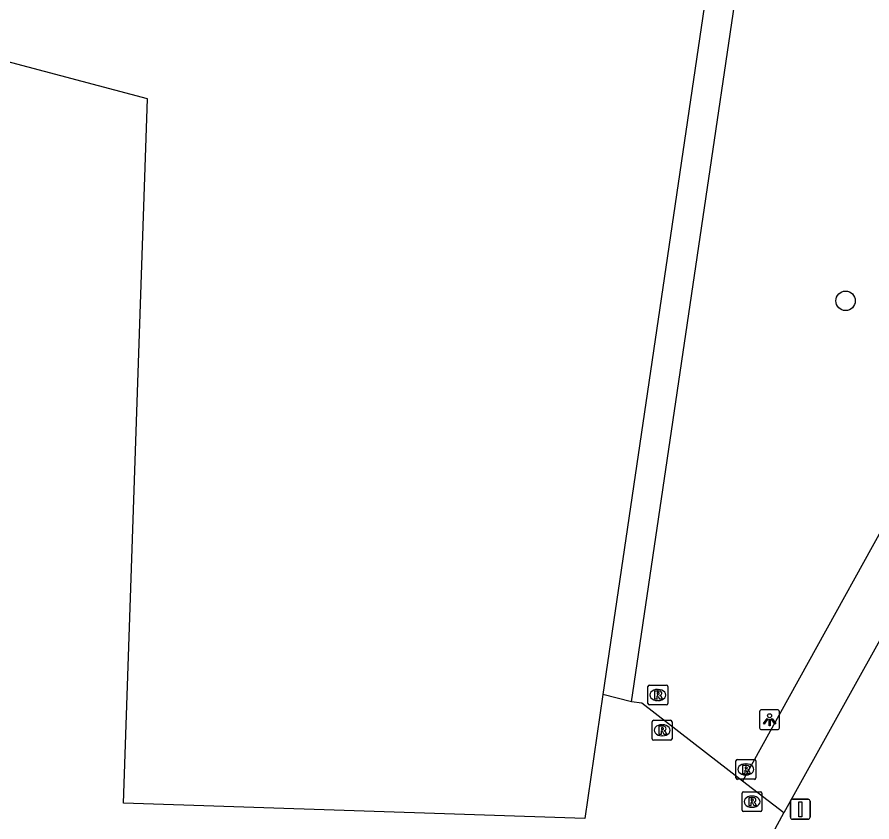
# Model space of a CAD drawing. Extents: x 164150 to 165261, y 382513 to 383432.
# Drawn here: x 164334.31 to 164377.35, y 383132.48 to 383173 of the extents above; entities that cross this region are included whole.
import ezdxf

# ---------------------------------------------------------------- set-up
doc = ezdxf.new("R2010")
doc.units = 0
for name, color, linetype in [('IMGEO_Boom', 7, 'Continuous'), ('IMGEO_Lichtpunt', 7, 'Continuous'), ('IMGEO_Pand', 7, 'Continuous'), ('IMGEO_Rioolput', 7, 'Continuous'), ('IMGEO_Verkeersbordpaal', 7, 'Continuous'), ('IMGEO_Voetgangersgebied_open', 7, 'Continuous'), ('IMGEO_Voetpad_gesloten', 7, 'Continuous'), ('IMGEO_Voetpad_open', 7, 'Continuous')]:
    doc.layers.add(name, color=color, linetype=linetype)

msp = doc.modelspace()

# ---------------------------------------------------------------- linework, layer by layer
at = {"layer": 'IMGEO_Boom'}
msp.add_circle((164376.027, 383158.713), 0.489, dxfattribs=at)
at = {"layer": 'IMGEO_Lichtpunt'}
for p, q in [((164371.7, 383138.031), (164371.7, 383137.224)), ((164371.7, 383138.031), (164371.7, 383137.224)), ((164372.602, 383138.126), (164371.794, 383138.126)), ((164372.602, 383138.126), (164371.794, 383138.126)), ((164372.696, 383137.224), (164372.696, 383138.031)), ((164372.696, 383137.224), (164372.696, 383138.031)), ((164371.794, 383137.13), (164372.602, 383137.13)), ((164371.794, 383137.13), (164372.602, 383137.13))]:
    msp.add_line(p, q, dxfattribs=at)
for points in [[(164372.074, 383137.695), (164372.113, 383137.667), (164371.925, 383137.405), (164371.887, 383137.432), (164372.074, 383137.695)], [(164372.176, 383137.647), (164372.223, 383137.647), (164372.223, 383137.325), (164372.176, 383137.325), (164372.176, 383137.647)], [(164372.286, 383137.667), (164372.324, 383137.694), (164372.511, 383137.432), (164372.472, 383137.404), (164372.286, 383137.667)]]:
    msp.add_lwpolyline(points, dxfattribs=at)
msp.add_circle((164372.199, 383137.829), 0.0994, dxfattribs=at)
for centre, start, end in [((164371.794, 383138.031), 90, 180), ((164371.794, 383138.031), 90, 180), ((164372.602, 383138.031), 0, 90), ((164372.602, 383138.031), 0, 90), ((164371.794, 383137.224), 180, 270), ((164371.794, 383137.224), 180, 270), ((164372.602, 383137.224), 270, 0), ((164372.602, 383137.224), 270, 360)]:
    msp.add_arc(centre, 0.0946, start, end, dxfattribs=at)
at = {"layer": 'IMGEO_Pand'}
for points in [[(164363.809, 383138.894), (164362.903, 383132.651), (164339.66, 383133.434), (164340.882, 383168.875), (164303.415, 383178.836), (164304.421, 383208.388)], [(164304.421, 383208.388), (164318.248, 383207.917), (164367.702, 383200.611), (164372.787, 383199.801), (164363.809, 383138.894)]]:
    msp.add_lwpolyline(points, dxfattribs=at)
at = {"layer": 'IMGEO_Rioolput'}
for p, q in [((164366.073, 383138.445), (164366.073, 383139.297)), ((164366.148, 383139.371), (164367, 383139.371)), ((164366.561, 383139.151), (164366.586, 383139.151)), ((164367.074, 383139.297), (164367.074, 383138.445)), ((164367, 383138.371), (164366.148, 383138.371)), ((164366.584, 383138.591), (164366.559, 383138.591)), ((164366.289, 383136.672), (164366.289, 383137.524)), ((164366.364, 383137.598), (164367.216, 383137.598)), ((164366.777, 383137.378), (164366.802, 383137.378)), ((164367.29, 383137.524), (164367.29, 383136.672)), ((164367.216, 383136.598), (164366.364, 383136.598)), ((164366.8, 383136.818), (164366.775, 383136.818)), ((164370.582, 383135.627), (164371.434, 383135.627)), ((164370.507, 383134.701), (164370.507, 383135.553)), ((164370.995, 383135.407), (164371.02, 383135.407)), ((164371.508, 383135.553), (164371.508, 383134.701)), ((164371.018, 383134.847), (164370.993, 383134.847)), ((164371.434, 383134.627), (164370.582, 383134.627)), ((164370.816, 383133.077), (164370.816, 383133.929)), ((164370.891, 383134.003), (164371.743, 383134.003)), ((164371.817, 383133.929), (164371.817, 383133.077)), ((164371.304, 383133.783), (164371.329, 383133.783)), ((164371.327, 383133.223), (164371.302, 383133.223)), ((164371.743, 383133.003), (164370.891, 383133.003))]:
    msp.add_line(p, q, dxfattribs=at)
for points in [[(164366.073, 383138.445), (164366.073, 383139.297)], [(164366.148, 383139.371), (164367, 383139.371)], [(164366.662, 383139.069), (164366.41, 383139.071), (164366.41, 383138.671)], [(164367.074, 383139.297), (164367.074, 383138.445)], [(164366.41, 383138.671), (164366.534, 383138.671), (164366.534, 383138.833), (164366.545, 383138.833)], [(164366.588, 383138.99), (164366.534, 383138.99), (164366.534, 383138.909)], [(164366.534, 383138.909), (164366.586, 383138.909)], [(164366.592, 383138.804), (164366.663, 383138.671), (164366.803, 383138.671), (164366.738, 383138.797)], [(164367, 383138.371), (164366.148, 383138.371)], [(164366.289, 383136.672), (164366.289, 383137.524)], [(164366.364, 383137.598), (164367.216, 383137.598)], [(164367.29, 383137.524), (164367.29, 383136.672)], [(164366.878, 383137.296), (164366.626, 383137.298), (164366.626, 383136.898)], [(164366.626, 383136.898), (164366.75, 383136.898), (164366.75, 383137.06), (164366.761, 383137.06)], [(164366.804, 383137.217), (164366.75, 383137.217), (164366.75, 383137.136)], [(164366.75, 383137.136), (164366.802, 383137.136)], [(164366.808, 383137.031), (164366.879, 383136.898), (164367.019, 383136.898), (164366.954, 383137.024)], [(164367.216, 383136.598), (164366.364, 383136.598)], [(164370.582, 383135.627), (164371.434, 383135.627)], [(164370.507, 383134.701), (164370.507, 383135.553)], [(164371.096, 383135.325), (164370.844, 383135.327), (164370.844, 383134.927)], [(164371.022, 383135.246), (164370.968, 383135.246), (164370.968, 383135.165)], [(164371.508, 383135.553), (164371.508, 383134.701)], [(164370.844, 383134.927), (164370.968, 383134.927), (164370.968, 383135.089), (164370.979, 383135.089)], [(164370.968, 383135.165), (164371.02, 383135.165)], [(164371.026, 383135.06), (164371.097, 383134.927), (164371.237, 383134.927), (164371.172, 383135.053)], [(164371.434, 383134.627), (164370.582, 383134.627)], [(164370.816, 383133.077), (164370.816, 383133.929)], [(164370.891, 383134.003), (164371.743, 383134.003)], [(164371.817, 383133.929), (164371.817, 383133.077)], [(164371.405, 383133.701), (164371.153, 383133.703), (164371.153, 383133.303)], [(164371.153, 383133.303), (164371.277, 383133.303), (164371.277, 383133.465), (164371.288, 383133.465)], [(164371.331, 383133.622), (164371.277, 383133.622), (164371.277, 383133.541)], [(164371.277, 383133.541), (164371.329, 383133.541)], [(164371.335, 383133.436), (164371.406, 383133.303), (164371.546, 383133.303), (164371.481, 383133.429)], [(164371.743, 383133.003), (164370.891, 383133.003)]]:
    msp.add_lwpolyline(points, dxfattribs=at)
for centre, radius, start, end in [((164366.15, 383139.295), 0.0765, 91.552, 178.448), ((164366.15, 383139.295), 0.0765, 91.552, 178.448), ((164366.661, 383138.959), 0.109, 350.3612, 89.416), ((164366.998, 383139.295), 0.0765, 1.552, 88.448), ((164366.998, 383139.295), 0.0765, 1.552, 88.448), ((164366.544, 383138.78), 0.0533, 26.0293, 88.6989), ((164366.57, 383139.098), 0.19, 274.7715, 282.9687), ((164366.594, 383138.894), 0.0964, 77.0061, 93.1865), ((164366.608, 383138.951), 0.0378, 276.6634, 79.6772), ((164366.659, 383138.959), 0.112, 277.5842, 350.9817), ((164366.643, 383138.744), 0.108, 29.5134, 73.7905), ((164366.15, 383138.447), 0.0765, 181.552, 268.448), ((164366.15, 383138.447), 0.0765, 181.552, 268.448), ((164366.998, 383138.447), 0.0765, 271.552, 358.448), ((164366.998, 383138.447), 0.0765, 271.552, 358.448), ((164366.366, 383137.522), 0.0765, 91.552, 178.448), ((164366.366, 383137.522), 0.0765, 91.552, 178.448), ((164367.214, 383137.522), 0.0765, 1.552, 88.448), ((164367.214, 383137.522), 0.0765, 1.552, 88.448), ((164366.76, 383137.007), 0.0533, 26.0293, 88.6989), ((164366.786, 383137.325), 0.19, 274.7715, 282.9687), ((164366.81, 383137.121), 0.0964, 77.0061, 93.1865), ((164366.824, 383137.178), 0.0378, 276.6634, 79.6772), ((164366.877, 383137.186), 0.109, 350.3612, 89.416), ((164366.875, 383137.186), 0.112, 277.5842, 350.9817), ((164366.859, 383136.971), 0.108, 29.5134, 73.7905), ((164366.366, 383136.674), 0.0765, 181.552, 268.448), ((164366.366, 383136.674), 0.0765, 181.552, 268.448), ((164367.214, 383136.674), 0.0765, 271.552, 358.448), ((164367.214, 383136.674), 0.0765, 271.552, 358.448), ((164370.584, 383135.551), 0.0765, 91.552, 178.448), ((164370.584, 383135.551), 0.0765, 91.552, 178.448), ((164371.432, 383135.551), 0.0765, 1.552, 88.448), ((164371.432, 383135.551), 0.0765, 1.552, 88.448), ((164371.028, 383135.15), 0.0964, 77.0061, 93.1865), ((164371.042, 383135.207), 0.0378, 276.6634, 79.6772), ((164371.095, 383135.215), 0.109, 350.3612, 89.416), ((164371.093, 383135.215), 0.112, 277.5842, 350.9817), ((164370.978, 383135.036), 0.0533, 26.0293, 88.6989), ((164371.004, 383135.354), 0.19, 274.7715, 282.9687), ((164371.077, 383135), 0.108, 29.5134, 73.7905), ((164370.584, 383134.703), 0.0765, 181.552, 268.448), ((164370.584, 383134.703), 0.0765, 181.552, 268.448), ((164371.432, 383134.703), 0.0765, 271.552, 358.448), ((164371.432, 383134.703), 0.0765, 271.552, 358.448), ((164370.893, 383133.927), 0.0765, 91.552, 178.448), ((164370.893, 383133.927), 0.0765, 91.552, 178.448), ((164371.741, 383133.927), 0.0765, 1.552, 88.448), ((164371.741, 383133.927), 0.0765, 1.552, 88.448), ((164371.287, 383133.412), 0.0533, 26.0293, 88.6989), ((164371.313, 383133.73), 0.19, 274.7715, 282.9687), ((164371.337, 383133.526), 0.0964, 77.0061, 93.1865), ((164371.351, 383133.583), 0.0378, 276.6634, 79.6772), ((164371.404, 383133.591), 0.109, 350.3612, 89.416), ((164371.402, 383133.591), 0.112, 277.5842, 350.9817), ((164371.386, 383133.376), 0.108, 29.5134, 73.7905), ((164370.893, 383133.079), 0.0765, 181.552, 268.448), ((164370.893, 383133.079), 0.0765, 181.552, 268.448), ((164371.741, 383133.079), 0.0765, 271.552, 358.448), ((164371.741, 383133.079), 0.0765, 271.552, 358.448)]:
    msp.add_arc(centre, radius, start, end, dxfattribs=at)
for centre, major_axis, ratio, start_param, end_param in [((164366.56, 383138.871), (-0.387, 0.002), 0.722429, 4.712389, 7.853982), ((164366.585, 383138.871), (-0.39, 0.002), 0.717154, 1.570796, 4.712389), ((164366.776, 383137.098), (-0.387, 0.002), 0.722429, 4.712389, 7.853982), ((164366.801, 383137.098), (-0.39, 0.002), 0.717154, 1.570796, 4.712389), ((164370.994, 383135.127), (-0.387, 0.002), 0.722429, 4.712389, 7.853982), ((164371.019, 383135.127), (-0.39, 0.002), 0.717154, 1.570796, 4.712389), ((164371.303, 383133.503), (-0.387, 0.002), 0.722429, 4.712389, 7.853982), ((164371.328, 383133.503), (-0.39, 0.002), 0.717154, 1.570796, 4.712389)]:
    msp.add_ellipse(centre, major_axis=major_axis, ratio=ratio, start_param=start_param, end_param=end_param, dxfattribs=at)
at = {"layer": 'IMGEO_Verkeersbordpaal'}
for p, q in [((164373.248, 383132.721), (164373.248, 383133.521)), ((164373.248, 383133.521), (164373.248, 383132.721)), ((164373.348, 383133.621), (164374.138, 383133.621)), ((164374.138, 383133.621), (164373.348, 383133.621)), ((164374.238, 383133.521), (164374.238, 383132.721)), ((164374.238, 383132.721), (164374.238, 383133.521)), ((164374.138, 383132.621), (164373.348, 383132.621)), ((164373.348, 383132.621), (164374.138, 383132.621))]:
    msp.add_line(p, q, dxfattribs=at)
msp.add_lwpolyline([(164373.668, 383133.496), (164373.818, 383133.496), (164373.818, 383132.746), (164373.668, 383132.746), (164373.668, 383133.496)], dxfattribs=at)
for centre, start, end in [((164373.348, 383133.521), 90, 180), ((164373.348, 383133.521), 90, 180), ((164374.138, 383133.521), 0, 90), ((164374.138, 383133.521), 360, 90), ((164373.348, 383132.721), 180, 270), ((164373.348, 383132.721), 180, 270), ((164374.138, 383132.721), 270, 0), ((164374.138, 383132.721), 270, 0)]:
    msp.add_arc(centre, 0.1, start, end, dxfattribs=at)
at = {"layer": 'IMGEO_Voetgangersgebied_open'}
for points in [[(164370.838, 383134.54), (164365.771, 383138.455), (164365.254, 383138.523)], [(164365.844, 383107.485), (164364.381, 383117.193), (164372.909, 383132.94)]]:
    msp.add_lwpolyline(points, dxfattribs=at)
at = {"layer": 'IMGEO_Voetpad_gesloten'}
for points in [[(164381.633, 383154.033), (164370.838, 383134.54)], [(164384.016, 383152.889), (164372.909, 383132.94)], [(164372.909, 383132.94), (164370.838, 383134.54)]]:
    msp.add_lwpolyline(points, dxfattribs=at)
at = {"layer": 'IMGEO_Voetpad_open'}
for points in [[(164365.254, 383138.523), (164374.265, 383199.529), (164375.939, 383202.254), (164379.873, 383201.408), (164387.555, 383199.769)], [(164365.254, 383138.523), (164363.809, 383138.894)]]:
    msp.add_lwpolyline(points, dxfattribs=at)

doc.saveas('drawing.dxf')
